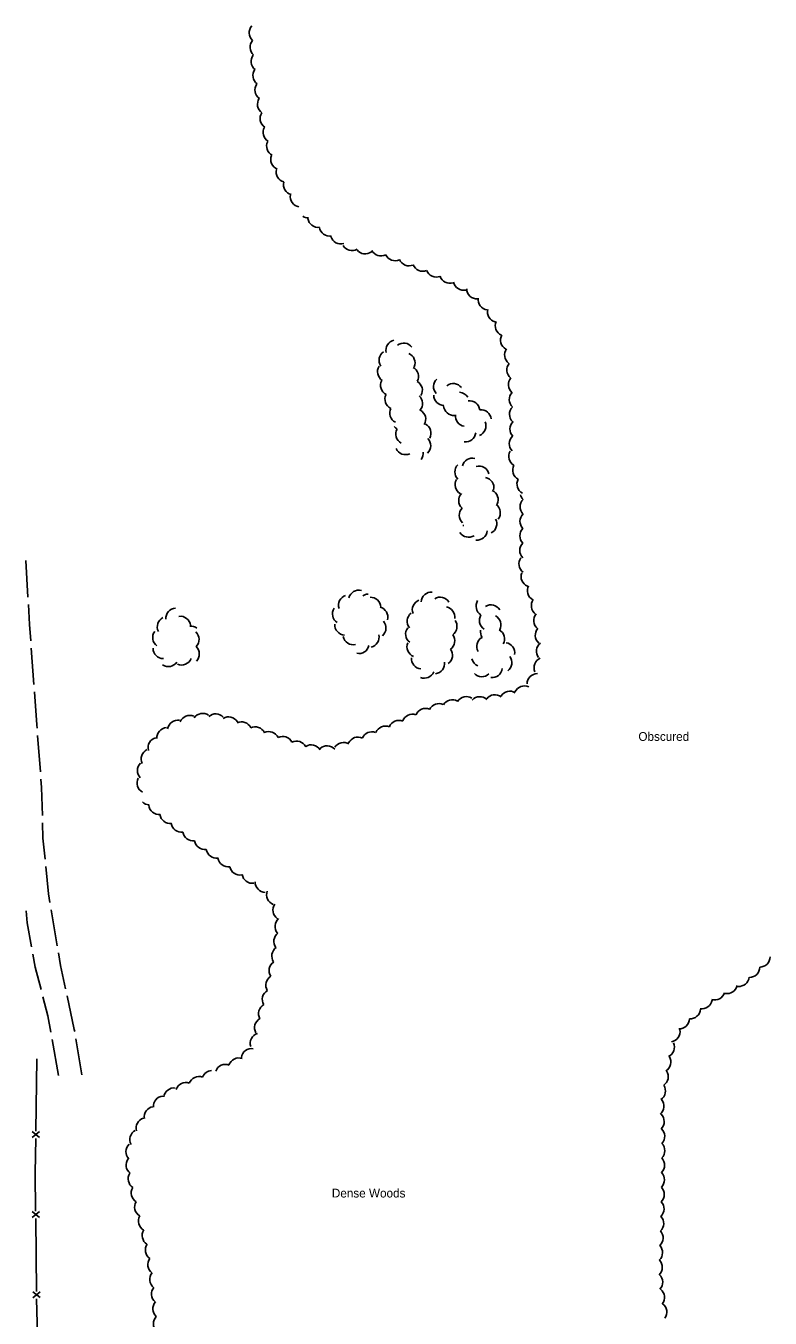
# Model space of a CAD drawing. Extents: x 2402803 to 2427059, y 6985292 to 6997652.
# Drawn here: x 2417174 to 2417582, y 6994383 to 6995090 of the extents above; entities that cross this region are included whole.
import ezdxf

# ---------------------------------------------------------------- set-up
doc = ezdxf.new("R2010")
doc.units = 0
for name, color, linetype in [('p_road dirt road', 7, 'Continuous'), ('p_structure fence', 7, 'Continuous'), ('p_veg woods', 7, 'Continuous')]:
    doc.layers.add(name, color=color, linetype=linetype)

msp = doc.modelspace()

# ---------------------------------------------------------------- linework, layer by layer
at = {"layer": 'p_road dirt road'}
for p, q in [((2417174.1, 6994797.59), (2417175.26, 6994777.63)), ((2417177.07, 6994749.68), (2417178.5, 6994729.74)), ((2417180.54, 6994701.82), (2417182.08, 6994681.91)), ((2417187.95, 6994606.39), (2417191.26, 6994586.66)), ((2417192.08, 6994515.68), (2417188.54, 6994535.36)), ((2417201.52, 6994535.71), (2417204.79, 6994515.98))]:
    msp.add_line(p, q, dxfattribs=at)
for points in [[(2417175.5, 6994773.63), (2417176.14, 6994762.59), (2417176.78, 6994753.67)], [(2417178.79, 6994725.75), (2417180.09, 6994707.7), (2417180.24, 6994705.8)], [(2417182.38, 6994677.92), (2417182.74, 6994673.3), (2417183.15, 6994658)], [(2417183.26, 6994654.02), (2417183.49, 6994645.63), (2417184.62, 6994634.13)], [(2417185.01, 6994630.16), (2417186.49, 6994615.11), (2417187.29, 6994610.33)], [(2417177.24, 6994586.05), (2417174.89, 6994599.22), (2417174.35, 6994605.81)], [(2417182.45, 6994562.66), (2417179.21, 6994575), (2417177.94, 6994582.12)], [(2417191.92, 6994582.72), (2417193.08, 6994575.78), (2417195.83, 6994563.11)], [(2417187.83, 6994539.3), (2417186.22, 6994548.26), (2417183.46, 6994558.79)], [(2417196.68, 6994559.21), (2417200.66, 6994540.9), (2417200.87, 6994539.65)]]:
    msp.add_lwpolyline(points, dxfattribs=at)
at = {"layer": 'p_structure fence'}
for p, q in [((2417180.04, 6994524.83), (2417179.56, 6994485.12)), ((2417177.55, 6994481.75), (2417181.58, 6994484.9)), ((2417177.59, 6994484.95), (2417181.55, 6994481.7)), ((2417177.5, 6994441.1), (2417181.53, 6994437.93)), ((2417177.53, 6994437.9), (2417181.5, 6994441.13)), ((2417179.5, 6994437.32), (2417179.86, 6994397.36)), ((2417177.89, 6994397.14), (2417181.92, 6994393.98)), ((2417177.92, 6994393.94), (2417181.89, 6994397.18)), ((2417179.92, 6994393.36), (2417181.03, 6994353.38))]:
    msp.add_line(p, q, dxfattribs=at)
msp.add_lwpolyline([(2417179.51, 6994481.15), (2417179.28, 6994462.31), (2417179.47, 6994441.31)], dxfattribs=at)
at = {"layer": 'p_veg woods'}
for centre, start, end in [((2417302.09, 6995086.75), 138.70024, 228.70024), ((2417302.6, 6995078.76), 138.70024, 228.70024), ((2417303.14, 6995071.02), 142.07884, 232.07884), ((2417304.15, 6995063.15), 143.03173, 233.03173), ((2417305.28, 6995055.37), 144.93224, 234.93224), ((2417306.65, 6995047.53), 145.53654, 235.53654), ((2417308.09, 6995039.77), 147.08116, 237.08116), ((2417309.72, 6995032.13), 149.66498, 239.66498), ((2417311.65, 6995024.61), 152.93519, 242.93519), ((2417313.93, 6995017.32), 158.0475, 248.0475), ((2417316.89, 6995010.42), 164.93569, 254.93569), ((2417320.86, 6995003.55), 165.6329, 255.6329), ((2417324.65, 6994996.91), 170.35091, 260.35091), ((2417328.83, 6994990.93), 237.3329, 270.44285), ((2417334.21, 6994985.76), 188.02952, 278.02952), ((2417340.49, 6994981.03), 189.91308, 279.91308), ((2417346.65, 6994976.67), 196.49039, 286.49039), ((2417352.78, 6994973.02), 209.86239, 299.86239), ((2417360.08, 6994971.2), 216.6236, 306.6236), ((2417368.7, 6994970.1), 207.07024, 297.07024), ((2417376.44, 6994967.49), 204.72281, 294.72281), ((2417384.06, 6994964.68), 202.98751, 292.98751), ((2417391.56, 6994961.69), 201.85196, 291.85196), ((2417399, 6994958.52), 200.59602, 290.59602), ((2417406.45, 6994955.14), 198.09998, 288.09998), ((2417413.94, 6994951.31), 192.29708, 282.29708), ((2417421.29, 6994946.59), 181.99683, 271.99683), ((2417427.54, 6994940.54), 172.17644, 262.17644), ((2417432.67, 6994933.75), 165.01896, 255.01896), ((2417436.9, 6994926.26), 156.47922, 246.47922), ((2417377.02, 6994912.79), 102.52374, 192.52374), ((2417381.1, 6994911.12), 36.68513, 126.68513), ((2417439.84, 6994918.36), 150.33442, 240.33442), ((2417373.24, 6994907.32), 123.85892, 213.85892), ((2417381.68, 6994905.91), 336.83317, 66.83317), ((2417442.07, 6994910.2), 143.84718, 233.84718), ((2417372.4, 6994901.09), 147.89983, 237.89983), ((2417383.58, 6994898.48), 331.74281, 61.74281), ((2417443.28, 6994902.07), 140.75817, 230.75817), ((2417374.1, 6994893.58), 152.25544, 242.25544), ((2417385.69, 6994890.9), 329.85808, 59.85808), ((2417403.11, 6994892.88), 132.22228, 222.22228), ((2417408.29, 6994888.91), 37.91246, 127.91246), ((2417444.1, 6994893.99), 139.05244, 229.05244), ((2417376.5, 6994886.06), 153.79811, 243.79811), ((2417385.8, 6994883.66), 318.27041, 48.27041), ((2417403.23, 6994888.22), 179.21394, 269.21394), ((2417411.41, 6994884.18), 31.09363, 86.94033), ((2417444.59, 6994885.8), 136.01268, 226.01268), ((2417379.08, 6994878.49), 153.79811, 243.79811), ((2417408.65, 6994882.72), 183.28786, 273.28786), ((2417417.18, 6994879.45), 7.62499, 97.62499), ((2417423.39, 6994874.58), 6.11059, 96.11059), ((2417444.71, 6994877.77), 135.67042, 225.67042), ((2417387.52, 6994875.05), 329.67701, 59.67701), ((2417415.07, 6994876.77), 172.4024, 262.4024), ((2417420.53, 6994871.43), 292.13567, 22.13567), ((2417444.94, 6994869.62), 133.43684, 223.43684), ((2417380.36, 6994874.57), 218.94782, 240.39171), ((2417382.43, 6994866.89), 151.01856, 241.01856), ((2417390.4, 6994867.39), 332.1968, 62.1968), ((2417414.95, 6994868.25), 263.27169, 353.27169), ((2417382.12, 6994861.28), 204.35279, 294.35279), ((2417390.25, 6994860.56), 314.46315, 44.46315), ((2417444.6, 6994861.67), 134.10138, 224.10138), ((2417386.17, 6994856.3), 324.53313, 7.91099), ((2417418.71, 6994848.07), 75.2568, 165.2568), ((2417444.28, 6994854.73), 150.30889, 240.30889), ((2417414.79, 6994846.17), 135.20336, 225.20336), ((2417422.4, 6994843.71), 15.51592, 105.51592), ((2417446.47, 6994847.17), 152.03666, 242.03666), ((2417414.91, 6994839.17), 149.70388, 239.70388), ((2417424.87, 6994837.56), 348.26999, 78.26999), ((2417448.81, 6994839.52), 152.03666, 242.03666), ((2417416.88, 6994830.54), 137.45842, 227.45842), ((2417427.24, 6994830.84), 335.20006, 65.20006), ((2417450.49, 6994827.12), 134.66873, 224.66873), ((2417450.54, 6994835.11), 194.92862, 224.66873), ((2417417.22, 6994822.55), 137.45842, 227.45842), ((2417428.4, 6994823.76), 323.31429, 53.31429), ((2417414.57, 6994822.48), 259.90484, 265.68511), ((2417426.45, 6994817.76), 297.45233, 27.45233), ((2417450.45, 6994819.13), 134.66873, 224.66873), ((2417416.74, 6994816.04), 211.60326, 301.60326), ((2417421.28, 6994814.5), 264.32596, 354.32596), ((2417450.4, 6994811.14), 134.66873, 224.66873), ((2417450.35, 6994803.15), 134.66873, 224.66873), ((2417449.87, 6994795.76), 143.67675, 233.67675), ((2417451.07, 6994788.86), 157.82844, 247.82844), ((2417356.62, 6994775.82), 76.41025, 166.41025), ((2417454.49, 6994781.15), 151.49288, 241.49288), ((2417351.05, 6994773.17), 107.86099, 197.86099), ((2417361.86, 6994773.59), 92.90323, 123.46821), ((2417362.91, 6994771.88), 2.53854, 92.53854), ((2417391.49, 6994770.61), 111.15739, 201.15739), ((2417396.38, 6994774.77), 86.76266, 176.76266), ((2417401.04, 6994771.9), 30.91092, 120.91092), ((2417426.42, 6994772.7), 148.00921, 238.00921), ((2417456.69, 6994772.94), 144.18168, 234.18168), ((2417256.47, 6994765.96), 93.82621, 183.82621), ((2417258.71, 6994761.48), 7.15968, 97.15968), ((2417347.75, 6994768.38), 146.65753, 236.65753), ((2417366.79, 6994766.62), 345.62695, 75.62695), ((2417388.64, 6994764.36), 128.22988, 218.22988), ((2417403.52, 6994766.66), 352.36116, 79.93783), ((2417428.22, 6994764.91), 148.00921, 238.00921), ((2417428.94, 6994767.74), 31.81547, 121.81547), ((2417428.73, 6994762.38), 331.97582, 61.97582), ((2417458, 6994764.84), 141.13641, 231.13641), ((2417251.77, 6994761.32), 116.57292, 206.57292), ((2417264.32, 6994756.14), 51.36798, 93.36646), ((2417348.94, 6994762.49), 177.21828, 267.21828), ((2417365.77, 6994760.71), 311.39609, 41.39609), ((2417387.83, 6994757.37), 142.48102, 232.48102), ((2417404.67, 6994761.56), 306.17553, 36.17553), ((2417458.85, 6994756.73), 138.80321, 228.80321), ((2417249.25, 6994755.45), 143.65886, 233.65886), ((2417263.36, 6994754.47), 315.89908, 45.89908), ((2417353.52, 6994757.17), 192.35021, 282.35021), ((2417362, 6994755.7), 282.77794, 12.77794), ((2417403.45, 6994753.67), 306.17553, 36.17553), ((2417426.82, 6994750.62), 119.77204, 209.77204), ((2417428.84, 6994758.59), 170.04752, 212.99443), ((2417430.7, 6994754.71), 330.73644, 60.73644), ((2417436.3, 6994747.07), 350.90439, 80.90439), ((2417249.47, 6994749.56), 179.7861, 269.7861), ((2417263.49, 6994746.48), 315.89908, 45.89908), ((2417356.57, 6994752.37), 257.63099, 347.63099), ((2417388.56, 6994750.39), 157.56597, 247.56597), ((2417402.22, 6994745.78), 306.17553, 36.17553), ((2417459.45, 6994747.96), 127.82972, 217.82972), ((2417252.18, 6994745.2), 236.05514, 326.05514), ((2417259.39, 6994746.07), 247.84262, 337.84262), ((2417390.97, 6994743.98), 175.37547, 265.37547), ((2417397.89, 6994741.29), 276.79563, 6.79563), ((2417423.99, 6994745.17), 194.06219, 247.33254), ((2417429.48, 6994739.15), 263.14498, 353.14498), ((2417434.69, 6994741.7), 307.14289, 37.14289), ((2417458.16, 6994739.01), 113.22604, 203.22604), ((2417392.42, 6994738.86), 247.23852, 337.23852), ((2417424, 6994739.69), 222.51325, 312.51325), ((2417454.37, 6994730.07), 90.05611, 180.05611), ((2417439.25, 6994720.44), 58.43219, 148.43219), ((2417447.2, 6994723.35), 65.03713, 155.03713), ((2417400.4, 6994713.67), 64.74957, 154.74957), ((2417407.82, 6994715.79), 60.64008, 150.64008), ((2417415.42, 6994717.46), 57.49596, 147.49596), ((2417422.76, 6994717.42), 47.23041, 137.23041), ((2417431.09, 6994718.51), 52.93606, 142.93606), ((2417257.37, 6994704.58), 81.0654, 171.0654), ((2417263.95, 6994707.19), 67.74214, 157.74214), ((2417270.96, 6994708.31), 54.59014, 144.59014), ((2417278.14, 6994708.03), 42.85896, 132.85896), ((2417285.17, 6994706.38), 31.65533, 121.65533), ((2417378.5, 6994704.48), 68.14696, 158.14696), ((2417385.87, 6994707.85), 69.51845, 159.51845), ((2417393.12, 6994711.02), 68.25641, 158.25641), ((2417251.55, 6994700.5), 93.86598, 183.86598), ((2417292.22, 6994703.7), 25.31269, 115.31269), ((2417299.66, 6994700.97), 24.92766, 114.92766), ((2417307.2, 6994698.29), 25.46074, 115.46074), ((2417363.61, 6994698.19), 69.53682, 155.75058), ((2417371.11, 6994701.33), 67.66113, 157.66113), ((2417246.71, 6994695.18), 105.15685, 195.15685), ((2417314.77, 6994695.7), 25.95441, 115.95441), ((2417322.38, 6994693.16), 26.58088, 116.58088), ((2417330.46, 6994691.06), 31.81202, 121.81202), ((2417339.17, 6994690.53), 42.19433, 132.19433), ((2417348.11, 6994692.39), 58.09171, 148.09171), ((2417356.04, 6994695.32), 64.35343, 154.35343), ((2417242.96, 6994689.05), 116.7056, 206.7056), ((2417240.86, 6994682.6), 134.2247, 224.2247), ((2417240.67, 6994675.78), 151.65895, 241.65895), ((2417241.98, 6994669.47), 225.33906, 266.93438), ((2417247.06, 6994664.23), 186.16394, 276.16394), ((2417253.18, 6994659.29), 187.20987, 277.20987), ((2417259.37, 6994654.47), 188.35967, 278.35967), ((2417265.74, 6994649.74), 188.56998, 278.56998), ((2417272.14, 6994645.01), 188.60279, 278.60279), ((2417278.55, 6994640.28), 188.63016, 278.63016), ((2417284.94, 6994635.56), 189.31679, 279.31679), ((2417291.4, 6994631.03), 190.89255, 280.89255), ((2417298.2, 6994626.52), 188.56069, 278.56069), ((2417305.37, 6994621.56), 178.83324, 268.83324), ((2417311.65, 6994614.54), 159.09383, 249.09383), ((2417315.15, 6994606.18), 144.07563, 234.07563), ((2417316.28, 6994597.3), 130.58894, 220.58894), ((2417315.62, 6994589.12), 127.43041, 217.43041), ((2417314.5, 6994581.01), 124.71034, 214.71034), ((2417313.01, 6994572.99), 122.35897, 212.35897), ((2417576.23, 6994580.63), 269.80622, 359.80622), ((2417311.23, 6994565.12), 121.17747, 211.17747), ((2417564.78, 6994570.05), 264.27292, 354.27292), ((2417570.56, 6994574.99), 269.80622, 359.80622), ((2417309.3, 6994557.29), 120.21755, 210.21755), ((2417558.3, 6994566.13), 257.94015, 347.94015), ((2417307.24, 6994549.47), 118.86689, 208.86689), ((2417544.47, 6994557.77), 260.55468, 350.55468), ((2417551.5, 6994562.61), 252.9125, 342.9125), ((2417538.11, 6994552.34), 265.59726, 355.59726), ((2417305.05, 6994541.83), 119.49456, 209.49456), ((2417526.88, 6994539.66), 279.98681, 9.98681), ((2417532.11, 6994546.83), 267.71945, 357.71945), ((2417302.7, 6994533.31), 107.87737, 197.87737), ((2417523.78, 6994531.14), 294.72669, 24.72669), ((2417297.8, 6994524.71), 81.72187, 171.72187), ((2417283.47, 6994516.07), 69.34087, 159.34087), ((2417290.75, 6994519.59), 71.34359, 161.34359), ((2417521.82, 6994522.96), 301.14758, 31.14758), ((2417268.96, 6994509.41), 69.67883, 159.67883), ((2417276.24, 6994512.73), 94.27154, 159.70392), ((2417520.38, 6994514.92), 304.2026, 34.2026), ((2417255.25, 6994503.14), 82.526, 172.526), ((2417261.77, 6994506.12), 70.69869, 160.69869), ((2417518.88, 6994507.09), 304.27517, 34.27517), ((2417244.6, 6994492.95), 99.44296, 189.44296), ((2417249.62, 6994498.72), 94.56016, 184.56016), ((2417518.01, 6994498.78), 309.71678, 39.71678), ((2417240.21, 6994486.91), 107.09472, 197.09472), ((2417518.16, 6994490.36), 315.94544, 45.94544), ((2417236.73, 6994480.6), 118.723, 208.723), ((2417518.46, 6994482.31), 317.03933, 47.03933), ((2417234.62, 6994473.92), 133.47676, 223.47676), ((2417518.51, 6994474.46), 314.89388, 44.89388), ((2417234.65, 6994466.65), 143.66319, 233.66319), ((2417518.41, 6994466.49), 314.44312, 44.44312), ((2417518.32, 6994458.5), 314.33801, 44.33801), ((2417235.81, 6994459.01), 147.24786, 237.24786), ((2417237.48, 6994451.28), 148.41851, 238.41851), ((2417518.22, 6994450.51), 314.29474, 44.29474), ((2417239.34, 6994443.6), 149.64174, 239.64174), ((2417518.11, 6994442.52), 314.1887, 44.1887), ((2417241.42, 6994435.85), 149.21998, 239.21998), ((2417517.9, 6994434.59), 313.28508, 43.28508), ((2417243.48, 6994427.99), 147.34212, 237.34212), ((2417517.6, 6994426.63), 312.89017, 42.89017), ((2417245.22, 6994420.02), 145.01752, 235.01752), ((2417517.3, 6994418.65), 312.89017, 42.89017), ((2417246.6, 6994411.98), 142.7101, 232.7101), ((2417517.14, 6994410.61), 313.64646, 43.64646), ((2417247.66, 6994403.95), 141.20022, 231.20022), ((2417517.36, 6994402.4), 316.76711, 46.76711), ((2417248.6, 6994395.9), 139.58975, 229.58975), ((2417518.33, 6994394.14), 321.36503, 51.36503), ((2417249.31, 6994387.75), 137.02081, 227.02081), ((2417519.6, 6994386.07), 323.72797, 53.72797), ((2417249.61, 6994379.63), 135.33933, 225.33933)]:
    msp.add_arc(centre, 5.65, start, end, dxfattribs=at)

# ---------------------------------------------------------------- texts
for s, p in [('Obscured', (2417509.7, 6994698.89)), ('Dense Woods', (2417341.75, 6994448.81))]:
    msp.add_text(s, height=4.8, dxfattribs=at).set_placement(p)

doc.saveas('drawing.dxf')
